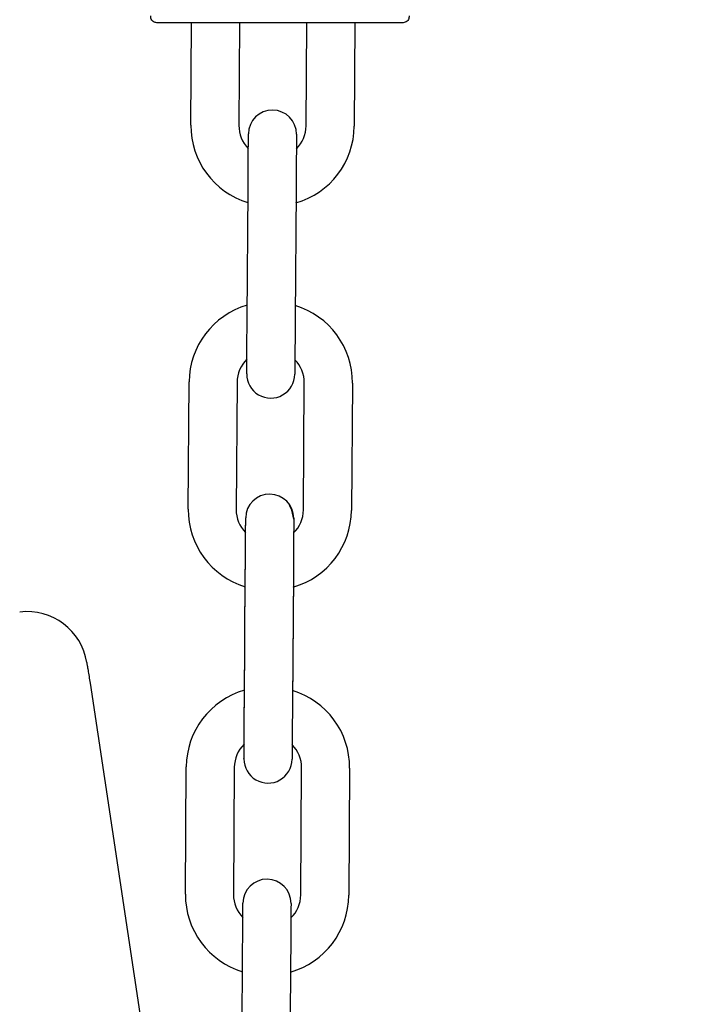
# Model space of a CAD drawing. Header units: inches. Extents: x 170 to 312, y 215 to 248.
# Tile 408 of 656: x 234.93 to 235.039, y 223.959 to 224.121. Entities that reach past the tile are written whole.
import ezdxf

# ---------------------------------------------------------------- set-up
doc = ezdxf.new("R2010")
doc.units = ezdxf.units.IN
doc.header["$LTSCALE"] = 0.25
doc.header["$MEASUREMENT"] = 0
doc.layers.add('ANNOTATIONS', color=1, linetype='Continuous')
doc.layers.add('MOTOR LH', color=7, linetype='Continuous')
doc.styles.add('ARIAL', font='arial.ttf', dxfattribs={"height": 0.09375})
doc.dimstyles.new('STANDARD$0', dxfattribs={"dimtxt": 0.09375, "dimasz": 0.09375, "dimexe": 0.03125, "dimexo": 0.046875, "dimgap": 0.09, "dimtad": 0, "dimtih": 1, "dimtoh": 1, "dimdec": 4, "dimzin": 0, "dimdsep": 46, "dimtxsty": 'ARIAL', "dimcen": 0.09, "dimadec": 0, "dimazin": 0, "dimtfac": 1, "dimtdec": 4, "dimtofl": 0, "dimtmove": 0, "dimatfit": 1, "dimfxl": 1, "dimtolj": 1, "dimtzin": 0, "dimarcsym": 0})

# ---------------------------------------------------------------- blocks, each defined once
blk = doc.blocks.new('*D150')
at = {"layer": 'ANNOTATIONS', "color": 0, "lineweight": -2, "transparency": 16777216}
for p, q in [((234.616284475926, 224.4367350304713), (236.4622470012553, 224.4367350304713)), ((236.4309970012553, 224.3429850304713), (236.4309970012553, 222.643354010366)), ((236.4309970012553, 220.5088628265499), (236.4309970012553, 222.2084938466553)), ((235.7004719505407, 220.4151128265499), (236.4622470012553, 220.4151128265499))]:
    blk.add_line(p, q, dxfattribs=at)
at = {"layer": 'ANNOTATIONS', "color": 0, "transparency": 16777216}
for points in [[(236.4153720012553, 224.3429850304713), (236.4466220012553, 224.3429850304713), (236.4309970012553, 224.4367350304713)], [(236.4153720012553, 220.5088628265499), (236.4466220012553, 220.5088628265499), (236.4309970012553, 220.4151128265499)]]:
    blk.add_solid(points, dxfattribs=at)
at = {"layer": 'defpoints', "color": 0, "transparency": 16777216}
for p in [(234.569409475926, 224.4367350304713), (235.6535969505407, 220.4151128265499), (236.4309970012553, 220.4151128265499)]:
    blk.add_point(p, dxfattribs=at)
at = {"layer": 'ANNOTATIONS', "color": 0, "transparency": 16777216, "insert": (236.4309970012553, 222.4259239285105), "char_height": 0.09375, "attachment_point": 5, "style": 'ARIAL'}
blk.add_mtext('\\A1;OPENING\\PHEIGHT', dxfattribs=at)
blk = doc.blocks.new('*D151')
at = {"layer": 'ANNOTATIONS', "color": 0, "lineweight": -2, "transparency": 16777216}
for p, q in [((234.616284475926, 225.2727186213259), (237.1172356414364, 225.2727186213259)), ((237.0859856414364, 225.1789686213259), (237.0859856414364, 223.0613458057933)), ((237.0859856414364, 220.5088628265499), (237.0859856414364, 222.6264856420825)), ((236.620816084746, 220.4151128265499), (237.1172356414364, 220.4151128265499))]:
    blk.add_line(p, q, dxfattribs=at)
at = {"layer": 'ANNOTATIONS', "color": 0, "transparency": 16777216}
for points in [[(237.0703606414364, 225.1789686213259), (237.1016106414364, 225.1789686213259), (237.0859856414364, 225.2727186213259)], [(237.0703606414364, 220.5088628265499), (237.1016106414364, 220.5088628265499), (237.0859856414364, 220.4151128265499)]]:
    blk.add_solid(points, dxfattribs=at)
at = {"layer": 'defpoints', "color": 0, "transparency": 16777216}
for p in [(234.569409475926, 225.2727186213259), (236.573941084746, 220.4151128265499), (237.0859856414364, 220.4151128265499)]:
    blk.add_point(p, dxfattribs=at)
at = {"layer": 'ANNOTATIONS', "color": 0, "transparency": 16777216, "insert": (237.0859856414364, 222.8439157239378), "char_height": 0.09375, "attachment_point": 5, "style": 'ARIAL'}
blk.add_mtext('\\A1;TOTAL\\PHEIGHT', dxfattribs=at)

msp = doc.modelspace()

# ---------------------------------------------------------------- linework, layer by layer
at = {"layer": 'MOTOR LH'}
for p, q in [((234.9582556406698, 224.1036698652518), (234.9583747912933, 224.1204610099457)), ((234.9662489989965, 224.1204610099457), (234.966129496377, 224.1036140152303)), ((234.9771528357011, 224.103535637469), (234.9772729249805, 224.1204610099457)), ((234.9851471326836, 224.1204610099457), (234.9850266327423, 224.1034797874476)), ((234.9674807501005, 224.0721075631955), (234.9676288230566, 224.0929734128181)), ((234.9755026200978, 224.0929170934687), (234.9753545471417, 224.072051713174)), ((234.9578086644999, 224.0406794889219), (234.957956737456, 224.0615448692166)), ((234.9674151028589, 224.0628519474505), (234.9674162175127, 224.0627303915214)), ((234.9658305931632, 224.0614890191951), (234.9656825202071, 224.0406236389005)), ((234.9767058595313, 224.0405452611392), (234.9768539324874, 224.0614106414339)), ((234.9847277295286, 224.0613547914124), (234.9845796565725, 224.0404894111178)), ((234.9670327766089, 224.008972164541), (234.967180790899, 224.0298380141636)), ((234.9670337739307, 224.0091171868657), (234.9671818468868, 224.0299825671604)), ((234.9750546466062, 224.0297821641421), (234.9749065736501, 224.0089163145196)), ((234.975055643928, 224.0299267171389), (234.9749076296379, 224.0090613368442)), ((234.9417426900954, 224.0121603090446), (234.9613407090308, 223.8821996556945)), ((234.9573606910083, 223.9775440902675), (234.9575087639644, 223.9984094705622)), ((234.9653825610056, 223.9983536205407), (234.9652344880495, 223.977488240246)), ((234.9762578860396, 223.9774098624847), (234.9764059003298, 223.9982757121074)), ((234.984279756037, 223.9982198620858), (234.9841316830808, 223.9773540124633)), ((234.9665866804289, 223.9459738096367), (234.966734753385, 223.9668391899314)), ((234.9746085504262, 223.9667833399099), (234.9744604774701, 223.9459179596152))]:
    msp.add_line(p, q, dxfattribs=at)
at = {"layer": 'MOTOR LH', "flags": 128}
for points in [[(234.9676288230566, 224.0929734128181), (234.9676416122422, 224.0947779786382), (234.9676539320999, 224.0965135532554), (234.9676652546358, 224.0981130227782), (234.9676752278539, 224.0995153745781), (234.9676833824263, 224.1006656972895), (234.9676894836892, 224.1015208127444), (234.9676931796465, 224.1020469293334), (234.9676944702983, 224.1022248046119)], [(234.9755682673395, 224.1021689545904), (234.9755670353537, 224.1019910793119), (234.9755632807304, 224.101464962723), (234.9755572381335, 224.100609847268), (234.9755490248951, 224.0994590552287), (234.975539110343, 224.0980571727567), (234.9755277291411, 224.0964577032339), (234.9755154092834, 224.0947221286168), (234.9755026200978, 224.0929170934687)], [(234.9674151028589, 224.0628557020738), (234.9674163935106, 224.0630335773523), (234.9674200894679, 224.0635601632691), (234.9674261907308, 224.0644148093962), (234.9674343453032, 224.0655656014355), (234.9674442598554, 224.0669674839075), (234.9674556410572, 224.0685669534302), (234.9674679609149, 224.0703025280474), (234.9674807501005, 224.0721075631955)], [(234.9753545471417, 224.072051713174), (234.9753417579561, 224.0702466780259), (234.9753294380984, 224.0685111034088), (234.9753181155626, 224.066911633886), (234.9753081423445, 224.065509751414), (234.975299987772, 224.0643589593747), (234.9752939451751, 224.0635043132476), (234.9752901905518, 224.0629777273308), (234.9752888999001, 224.0627998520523)], [(234.9751202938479, 224.0390335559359), (234.9748313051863, 224.0405424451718), (234.9744228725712, 224.0412990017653)], [(234.9672304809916, 224.0368361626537), (234.9672364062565, 224.0376753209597), (234.9672425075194, 224.0385299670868), (234.9672462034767, 224.0390565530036), (234.9672474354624, 224.0392264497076)], [(234.9672304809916, 224.0368361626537), (234.9672354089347, 224.037530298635), (234.9672414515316, 224.03838541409), (234.9672452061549, 224.0389120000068), (234.9672464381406, 224.0390818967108)], [(234.9672452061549, 224.0389120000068), (234.9672464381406, 224.0390894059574)], [(234.9672462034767, 224.0390565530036), (234.9672474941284, 224.0392344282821)], [(234.9751202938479, 224.0390335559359), (234.9751190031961, 224.0388561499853), (234.9751153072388, 224.0383295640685), (234.9751092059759, 224.0374744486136), (234.9751010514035, 224.0363241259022), (234.9750911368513, 224.0349217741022), (234.9750797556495, 224.0333223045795), (234.9750674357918, 224.0315867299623), (234.9750546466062, 224.0297821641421)], [(234.9751212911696, 224.0391785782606), (234.9751200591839, 224.0390007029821), (234.9751163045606, 224.0384741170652), (234.9751102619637, 224.0376194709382), (234.9751021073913, 224.036468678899), (234.9750921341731, 224.0350667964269), (234.9750808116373, 224.0334673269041), (234.9750684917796, 224.031731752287), (234.975055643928, 224.0299267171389)], [(234.9672059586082, 224.0333781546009), (234.9672172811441, 224.0349776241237), (234.9672272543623, 224.0363799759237), (234.9672354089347, 224.037530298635)], [(234.9672069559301, 224.0335231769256), (234.9672183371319, 224.0351226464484), (234.967228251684, 224.0365245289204), (234.9672364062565, 224.0376753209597)], [(234.967180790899, 224.0298380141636), (234.9671936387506, 224.0316425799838), (234.9672069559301, 224.0335231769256)], [(234.9671818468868, 224.0299825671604), (234.9671946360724, 224.0317876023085)], [(234.9669671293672, 223.9997203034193), (234.966968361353, 223.9998981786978), (234.9669721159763, 224.0004247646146), (234.9669781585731, 224.0012798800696), (234.9669863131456, 224.002430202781), (234.9669962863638, 224.003832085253), (234.9670076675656, 224.0054315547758), (234.9670199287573, 224.0071671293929), (234.9670327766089, 224.008972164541)], [(234.966968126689, 223.999865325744), (234.9669694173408, 224.0000432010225), (234.9669731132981, 224.0005693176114), (234.966979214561, 224.0014244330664), (234.9669873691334, 224.0025752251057), (234.9669973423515, 224.0039771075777), (234.9670086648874, 224.0055765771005), (234.9670209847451, 224.0073121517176), (234.9670337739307, 224.0091171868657)], [(234.9749065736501, 224.0089163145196), (234.9748937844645, 224.0071112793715)], [(234.9749076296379, 224.0090613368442), (234.9748947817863, 224.0072563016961)], [(234.9748947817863, 224.0072563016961), (234.9748814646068, 224.0053757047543), (234.974870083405, 224.0037762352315), (234.9748601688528, 224.0023743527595), (234.9748520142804, 224.0012240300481), (234.9748459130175, 224.0003689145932), (234.9748422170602, 223.9998423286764), (234.9748409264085, 223.9996644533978)], [(234.9748824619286, 224.005520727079), (234.9748711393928, 224.0039212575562), (234.9748611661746, 224.0025193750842), (234.9748530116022, 224.0013685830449), (234.9748469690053, 224.0005134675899), (234.974843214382, 223.999987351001), (234.9748419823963, 223.9998094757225)], [(234.9667834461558, 223.9736998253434), (234.9667893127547, 223.9745319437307), (234.9667954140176, 223.9753870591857), (234.9667991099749, 223.9759131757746), (234.9668003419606, 223.9760830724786)], [(234.9667991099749, 223.9759131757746), (234.9668004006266, 223.9760910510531)], [(234.9746741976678, 223.9760352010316), (234.9746729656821, 223.9758573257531), (234.9746692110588, 223.9753312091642), (234.9746631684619, 223.9744760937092), (234.974657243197, 223.9736458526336)], [(234.966734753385, 223.9668391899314), (234.9667475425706, 223.9686442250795), (234.9667598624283, 223.9703797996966), (234.9667712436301, 223.9719792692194), (234.9667811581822, 223.9733811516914), (234.9667893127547, 223.9745319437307)], [(234.9746631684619, 223.9744760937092), (234.9746549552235, 223.97332530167), (234.9746450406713, 223.971923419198), (234.9746336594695, 223.9703239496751), (234.9746213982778, 223.968588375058), (234.9746085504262, 223.9667833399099)]]:
    msp.add_lwpolyline(points, dxfattribs=at)
at = {"layer": 'MOTOR LH'}
msp.add_circle((234.8645914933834, 224.2287285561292), 0.1230314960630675, dxfattribs=at)
for centre, radius, start, end in [((234.9716313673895, 224.1021969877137), 0.003937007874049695, 359.5934504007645, 179.5934313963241), ((234.9714442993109, 224.1035763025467), 0.01318897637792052, 179.5934504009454, 253.1193385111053), ((234.9714442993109, 224.1035763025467), 0.005314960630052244, 179.593450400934, 224.8685372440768), ((234.9718379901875, 224.1035735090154), 0.005314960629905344, 314.3183635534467, 359.5934504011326), ((234.9718379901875, 224.1035735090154), 0.01318897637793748, 286.0675622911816, 359.5934504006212), ((234.9711453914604, 224.0614513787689), 0.01318897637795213, 106.0675622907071, 179.5934504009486), ((234.9715390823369, 224.0614485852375), 0.01318897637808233, 359.5934504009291, 73.11933851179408), ((234.9711453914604, 224.0614513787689), 0.005314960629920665, 134.3183635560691, 179.5934504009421), ((234.9715390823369, 224.0614485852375), 0.005314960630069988, 359.5934504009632, 44.86853724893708), ((234.9713520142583, 224.0628279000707), 0.003937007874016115, 179.5934504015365, 359.6472695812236), ((234.9711844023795, 224.0392064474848), 0.003937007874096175, 359.5934504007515, 179.5934313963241), ((234.970997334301, 224.0405857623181), 0.01318897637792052, 179.5934504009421, 253.1193385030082), ((234.970997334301, 224.0405857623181), 0.005314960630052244, 179.593450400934, 224.8677048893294), ((234.9713910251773, 224.0405829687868), 0.005314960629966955, 314.3178860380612, 359.5934504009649), ((234.9713910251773, 224.0405829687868), 0.01318897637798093, 286.0675622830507, 359.5934504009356), ((234.9314560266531, 224.0140462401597), 0.009841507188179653, 8.54466251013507, 97.27328360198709), ((234.9706973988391, 223.9983160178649), 0.01318897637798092, 106.0675622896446, 179.5934504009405), ((234.9710910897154, 223.9983132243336), 0.01318897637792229, 359.5934504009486, 73.11933850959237), ((234.9706973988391, 223.9983160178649), 0.005314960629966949, 134.3183635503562, 179.5934504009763), ((234.9710910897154, 223.9983132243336), 0.005314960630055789, 359.5934504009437, 44.86853723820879), ((234.9709040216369, 223.9996925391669), 0.003937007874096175, 179.5934504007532, 359.5934688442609), ((234.9707373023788, 223.9760632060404), 0.003937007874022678, 359.5934504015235, 179.5934313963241), ((234.9705493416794, 223.9774504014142), 0.01318897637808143, 179.5934504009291, 253.1236354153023), ((234.9705493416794, 223.9774504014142), 0.005314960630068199, 179.5934504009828, 224.8829269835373), ((234.970943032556, 223.9774476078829), 0.0131889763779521, 286.0718592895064, 359.5934504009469), ((234.970943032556, 223.9774476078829), 0.005314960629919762, 314.3327568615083, 359.5934504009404)]:
    msp.add_arc(centre, radius, start, end, dxfattribs=at)
for points, knots in [([(234.9526820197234, 224.1204610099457), (234.952582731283, 224.1204697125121), (234.9523762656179, 224.1204878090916), (234.9520891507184, 224.120637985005), (234.9518483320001, 224.120884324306), (234.9516979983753, 224.1212106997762), (234.9517026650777, 224.1214496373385), (234.9517048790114, 224.1215629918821)], [0, 0, 0, 0, 0.1792247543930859, 0.3726894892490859, 0.5711136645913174, 0.7965317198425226, 1, 1, 1, 1]), ([(234.9940135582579, 224.1215629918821), (234.9940169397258, 224.1214679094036), (234.9940240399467, 224.1212682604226), (234.9939180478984, 224.1209710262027), (234.9937088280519, 224.1206983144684), (234.993400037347, 224.1204990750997), (234.9931543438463, 224.1204733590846), (234.9930363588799, 224.1204610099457)], [0, 0, 0, 0, 0.1712335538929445, 0.3595468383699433, 0.5571050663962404, 0.7873165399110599, 1, 1, 1, 1]), ([(234.9930363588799, 224.1204610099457), (234.9929612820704, 224.1204610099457), (234.9928111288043, 224.1204610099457), (234.991611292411, 224.1204610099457), (234.9897465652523, 224.1204610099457), (234.9872179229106, 224.1204610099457), (234.9841414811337, 224.1204610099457), (234.9806304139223, 224.1204610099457), (234.9768209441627, 224.1204610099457), (234.9728591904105, 224.1204610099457), (234.9688974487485, 224.1204610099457), (234.9650879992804, 224.1204610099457), (234.9615769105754, 224.1204610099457), (234.9585005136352, 224.1204610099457), (234.9559718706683, 224.1204610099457), (234.954107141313, 224.1204610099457), (234.9529073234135, 224.1204610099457), (234.9527571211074, 224.1204610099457), (234.9526820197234, 224.1204610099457)], [0, 0, 0, 0, 0.0624999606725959, 0.1249996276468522, 0.1875001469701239, 0.2499995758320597, 0.3125003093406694, 0.3750000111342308, 0.4375002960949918, 0.5000003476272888, 0.5625003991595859, 0.6249997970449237, 0.6875003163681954, 0.7500003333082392, 0.8124997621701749, 0.8750002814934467, 0.9374999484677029, 1, 1, 1, 1]), ([(234.9411882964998, 224.0155084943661), (234.9412155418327, 224.0153701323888), (234.9412712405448, 224.0150872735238), (234.9414081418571, 224.0142818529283), (234.9415674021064, 224.0133043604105), (234.9416851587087, 224.0125357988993), (234.9417426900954, 224.0121603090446)], [0, 0, 0, 0, 0.2460517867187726, 0.5030134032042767, 0.7571912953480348, 1, 1, 1, 1])]:
    msp.add_open_spline(points, degree=3, knots=knots, dxfattribs=at)

# ---------------------------------------------------------------- dimensions: what is measured, and where the dimension line sits
at = {"layer": 'ANNOTATIONS'}
for base, p1, p2, text, picture, middle in [((237.0859856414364, 220.4151128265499), (234.5694094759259, 225.2727186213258), (236.5739410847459, 220.4151128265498), 'TOTAL\\PHEIGHT', '*D151', (237.0859856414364, 222.8439157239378)), ((236.4309970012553, 220.4151128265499), (234.5694094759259, 224.4367350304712), (235.6535969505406, 220.4151128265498), 'OPENING\\PHEIGHT', '*D150', (236.4309970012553, 222.4259239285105))]:
    dim = msp.add_linear_dim(base=base, p1=p1, p2=p2, angle=90, text=text, dimstyle='STANDARD$0', dxfattribs=at)
    dim.commit()
    dim.dimension.update_dxf_attribs({"geometry": picture, "text_midpoint": middle})

doc.saveas('drawing.dxf')
